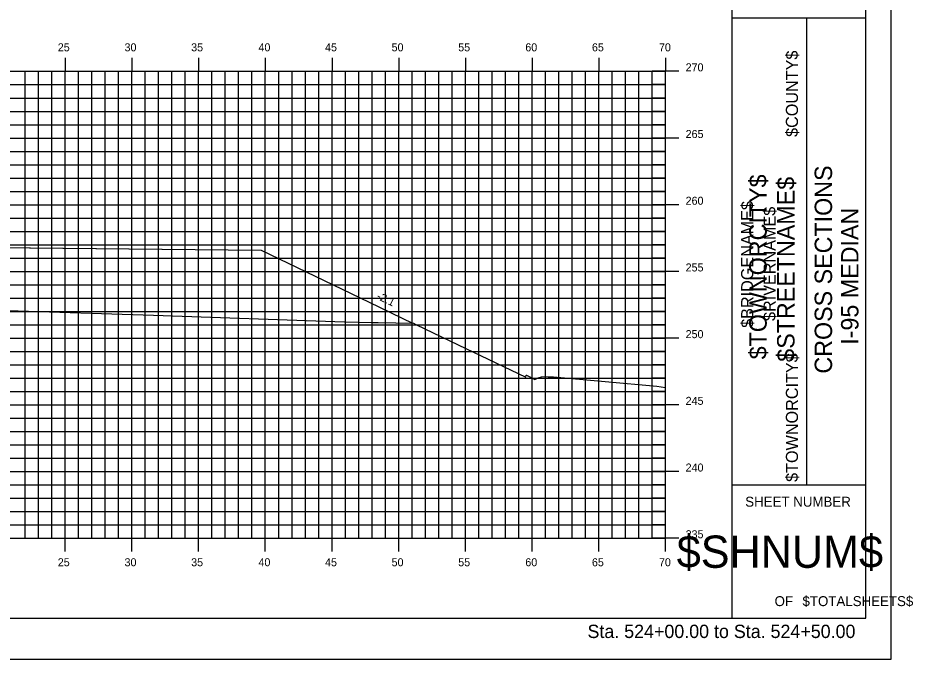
# Model space of a CAD drawing. Extents: x 1168600 to 1177589, y 610178 to 611246.
# Drawn here: x 1175526.6 to 1175593.7, y 610268.7 to 610316.8 of the extents above; entities that cross this region are included whole.
import ezdxf

# ---------------------------------------------------------------- set-up
doc = ezdxf.new("R2010")
doc.units = 0
for name, color, linetype in [('_Construction', 7, 'Continuous'), ('_Station Equation', 7, 'Continuous'), ('ANNOTATION', 7, 'Continuous'), ('BORDER', 7, 'Continuous'), ('BRIDGE_TITLE', 7, 'Continuous'), ('D_Text_Standard', 7, 'Continuous'), ('H_V ANNOTATION', 7, 'Continuous'), ('HIGHWAY_TITLE', 7, 'Continuous'), ('MAJOR', 7, 'Continuous'), ('MINOR', 7, 'Continuous'), ('PLOT BOUNDARY', 7, 'Continuous')]:
    doc.layers.add(name, color=color, linetype=linetype)

msp = doc.modelspace()

# ---------------------------------------------------------------- linework, layer by layer
at = {"layer": '_Construction'}
msp.add_line((1175505.115, 610299.801), (1175544.813, 610299.404), dxfattribs=at)
at = {"layer": '_Station Equation'}
msp.add_lwpolyline([(1175525.807, 610294.877), (1175536.745, 610294.513), (1175551.061, 610294.035), (1175553.137, 610293.967), (1175553.561, 610293.961), (1175556.21, 610293.925), (1175556.399, 610293.834), (1175559.556, 610292.311), (1175564.629, 610289.865), (1175564.653, 610290.019), (1175564.679, 610290.019), (1175565.307, 610289.706), (1175565.563, 610289.824), (1175565.817, 610289.894), (1175566.069, 610289.919), (1175566.317, 610289.899), (1175566.713, 610289.891), (1175574.465, 610289.197), (1175575.115, 610289.093)], dxfattribs=at)
at = {"layer": 'BORDER'}
for p, q in [((1175580.115, 610271.804), (1175580.115, 610376.804)), ((1175590.115, 610271.804), (1175590.115, 610376.804)), ((1175580.115, 610316.804), (1175590.115, 610316.804)), ((1175585.706, 610281.804), (1175585.706, 610316.804)), ((1175580.115, 610281.804), (1175590.115, 610281.804)), ((1175430.115, 610271.801), (1175590.115, 610271.801))]:
    msp.add_line(p, q, dxfattribs=at)
at = {"layer": 'D_Text_Standard'}
msp.add_lwpolyline([(1175486.116, 610294.383), (1175486.278, 610294.469), (1175496.358, 610299.714), (1175505.115, 610299.801), (1175544.813, 610299.404), (1175552.898, 610295.5), (1175556.157, 610293.926)], dxfattribs=at)
at = {"layer": 'MAJOR'}
for p, q in [((1175530.115, 610313.803), (1175530.115, 610312.801)), ((1175535.115, 610313.803), (1175535.115, 610312.801)), ((1175540.115, 610313.803), (1175540.115, 610312.801)), ((1175545.115, 610313.803), (1175545.115, 610312.801)), ((1175550.115, 610313.803), (1175550.115, 610312.801)), ((1175555.115, 610313.803), (1175555.115, 610312.801)), ((1175560.115, 610313.803), (1175560.115, 610312.801)), ((1175565.115, 610313.803), (1175565.115, 610312.801)), ((1175570.115, 610313.803), (1175570.115, 610312.801)), ((1175575.115, 610313.803), (1175575.115, 610312.801)), ((1175435.115, 610312.801), (1175575.115, 610312.801)), ((1175435.115, 610312.801), (1175575.115, 610312.801)), ((1175530.115, 610277.801), (1175530.115, 610312.801)), ((1175535.115, 610277.801), (1175535.115, 610312.801)), ((1175540.115, 610277.801), (1175540.115, 610312.801)), ((1175545.115, 610277.801), (1175545.115, 610312.801)), ((1175550.115, 610277.801), (1175550.115, 610312.801)), ((1175555.115, 610277.801), (1175555.115, 610312.801)), ((1175560.115, 610277.801), (1175560.115, 610312.801)), ((1175565.115, 610277.801), (1175565.115, 610312.801)), ((1175570.115, 610277.801), (1175570.115, 610312.801)), ((1175576.117, 610312.801), (1175574.113, 610312.801)), ((1175575.115, 610277.801), (1175575.115, 610312.801)), ((1175575.115, 610277.801), (1175575.115, 610312.801)), ((1175435.115, 610307.801), (1175575.115, 610307.801)), ((1175576.117, 610307.801), (1175574.113, 610307.801)), ((1175435.115, 610302.801), (1175575.115, 610302.801)), ((1175576.117, 610302.801), (1175574.113, 610302.801)), ((1175435.115, 610297.801), (1175575.115, 610297.801)), ((1175576.117, 610297.801), (1175574.113, 610297.801)), ((1175435.115, 610292.801), (1175575.115, 610292.801)), ((1175576.117, 610292.801), (1175574.113, 610292.801)), ((1175435.115, 610287.801), (1175575.115, 610287.801)), ((1175576.117, 610287.801), (1175574.113, 610287.801)), ((1175435.115, 610282.801), (1175575.115, 610282.801)), ((1175576.117, 610282.801), (1175574.113, 610282.801)), ((1175435.115, 610277.801), (1175575.115, 610277.801)), ((1175435.115, 610277.801), (1175575.115, 610277.801)), ((1175530.115, 610276.799), (1175530.115, 610277.801)), ((1175535.115, 610276.799), (1175535.115, 610277.801)), ((1175540.115, 610276.799), (1175540.115, 610277.801)), ((1175545.115, 610276.799), (1175545.115, 610277.801)), ((1175550.115, 610276.799), (1175550.115, 610277.801)), ((1175555.115, 610276.799), (1175555.115, 610277.801)), ((1175560.115, 610276.799), (1175560.115, 610277.801)), ((1175565.115, 610276.799), (1175565.115, 610277.801)), ((1175570.115, 610276.799), (1175570.115, 610277.801)), ((1175576.117, 610277.801), (1175574.113, 610277.801)), ((1175575.115, 610276.799), (1175575.115, 610277.801))]:
    msp.add_line(p, q, dxfattribs=at)
at = {"layer": 'MINOR'}
for p, q in [((1175527.115, 610277.801), (1175527.115, 610312.801)), ((1175528.115, 610277.801), (1175528.115, 610312.801)), ((1175529.115, 610277.801), (1175529.115, 610312.801)), ((1175531.115, 610277.801), (1175531.115, 610312.801)), ((1175532.115, 610277.801), (1175532.115, 610312.801)), ((1175533.115, 610277.801), (1175533.115, 610312.801)), ((1175534.115, 610277.801), (1175534.115, 610312.801)), ((1175536.115, 610277.801), (1175536.115, 610312.801)), ((1175537.115, 610277.801), (1175537.115, 610312.801)), ((1175538.115, 610277.801), (1175538.115, 610312.801)), ((1175539.115, 610277.801), (1175539.115, 610312.801)), ((1175541.115, 610277.801), (1175541.115, 610312.801)), ((1175542.115, 610277.801), (1175542.115, 610312.801)), ((1175543.115, 610277.801), (1175543.115, 610312.801)), ((1175544.115, 610277.801), (1175544.115, 610312.801)), ((1175546.115, 610277.801), (1175546.115, 610312.801)), ((1175547.115, 610277.801), (1175547.115, 610312.801)), ((1175548.115, 610277.801), (1175548.115, 610312.801)), ((1175549.115, 610277.801), (1175549.115, 610312.801)), ((1175551.115, 610277.801), (1175551.115, 610312.801)), ((1175552.115, 610277.801), (1175552.115, 610312.801)), ((1175553.115, 610277.801), (1175553.115, 610312.801)), ((1175554.115, 610277.801), (1175554.115, 610312.801)), ((1175556.115, 610277.801), (1175556.115, 610312.801)), ((1175557.115, 610277.801), (1175557.115, 610312.801)), ((1175558.115, 610277.801), (1175558.115, 610312.801)), ((1175559.115, 610277.801), (1175559.115, 610312.801)), ((1175561.115, 610277.801), (1175561.115, 610312.801)), ((1175562.115, 610277.801), (1175562.115, 610312.801)), ((1175563.115, 610277.801), (1175563.115, 610312.801)), ((1175564.115, 610277.801), (1175564.115, 610312.801)), ((1175566.115, 610277.801), (1175566.115, 610312.801)), ((1175567.115, 610277.801), (1175567.115, 610312.801)), ((1175568.115, 610277.801), (1175568.115, 610312.801)), ((1175569.115, 610277.801), (1175569.115, 610312.801)), ((1175571.115, 610277.801), (1175571.115, 610312.801)), ((1175572.115, 610277.801), (1175572.115, 610312.801)), ((1175573.115, 610277.801), (1175573.115, 610312.801)), ((1175574.115, 610277.801), (1175574.115, 610312.801)), ((1175435.115, 610311.801), (1175575.115, 610311.801)), ((1175575.115, 610311.801), (1175574.113, 610311.801)), ((1175435.115, 610310.801), (1175575.115, 610310.801)), ((1175575.115, 610310.801), (1175574.113, 610310.801)), ((1175435.115, 610309.801), (1175575.115, 610309.801)), ((1175575.115, 610309.801), (1175574.113, 610309.801)), ((1175435.115, 610308.801), (1175575.115, 610308.801)), ((1175575.115, 610308.801), (1175574.113, 610308.801)), ((1175435.115, 610306.801), (1175575.115, 610306.801)), ((1175575.115, 610306.801), (1175574.113, 610306.801)), ((1175435.115, 610305.801), (1175575.115, 610305.801)), ((1175575.115, 610305.801), (1175574.113, 610305.801)), ((1175435.115, 610304.801), (1175575.115, 610304.801)), ((1175575.115, 610304.801), (1175574.113, 610304.801)), ((1175435.115, 610303.801), (1175575.115, 610303.801)), ((1175575.115, 610303.801), (1175574.113, 610303.801)), ((1175435.115, 610301.801), (1175575.115, 610301.801)), ((1175575.115, 610301.801), (1175574.113, 610301.801)), ((1175435.115, 610300.801), (1175575.115, 610300.801)), ((1175575.115, 610300.801), (1175574.113, 610300.801)), ((1175435.115, 610299.801), (1175575.115, 610299.801)), ((1175575.115, 610299.801), (1175574.113, 610299.801)), ((1175435.115, 610298.801), (1175575.115, 610298.801)), ((1175575.115, 610298.801), (1175574.113, 610298.801)), ((1175435.115, 610296.801), (1175575.115, 610296.801)), ((1175575.115, 610296.801), (1175574.113, 610296.801)), ((1175435.115, 610295.801), (1175575.115, 610295.801)), ((1175575.115, 610295.801), (1175574.113, 610295.801)), ((1175435.115, 610294.801), (1175575.115, 610294.801)), ((1175575.115, 610294.801), (1175574.113, 610294.801)), ((1175435.115, 610293.801), (1175575.115, 610293.801)), ((1175575.115, 610293.801), (1175574.113, 610293.801)), ((1175435.115, 610291.801), (1175575.115, 610291.801)), ((1175575.115, 610291.801), (1175574.113, 610291.801)), ((1175435.115, 610290.801), (1175575.115, 610290.801)), ((1175575.115, 610290.801), (1175574.113, 610290.801)), ((1175435.115, 610289.801), (1175575.115, 610289.801)), ((1175575.115, 610289.801), (1175574.113, 610289.801)), ((1175435.115, 610288.801), (1175575.115, 610288.801)), ((1175575.115, 610288.801), (1175574.113, 610288.801)), ((1175435.115, 610286.801), (1175575.115, 610286.801)), ((1175575.115, 610286.801), (1175574.113, 610286.801)), ((1175435.115, 610285.801), (1175575.115, 610285.801)), ((1175575.115, 610285.801), (1175574.113, 610285.801)), ((1175435.115, 610284.801), (1175575.115, 610284.801)), ((1175575.115, 610284.801), (1175574.113, 610284.801)), ((1175435.115, 610283.801), (1175575.115, 610283.801)), ((1175575.115, 610283.801), (1175574.113, 610283.801)), ((1175435.115, 610281.801), (1175575.115, 610281.801)), ((1175575.115, 610281.801), (1175574.113, 610281.801)), ((1175435.115, 610280.801), (1175575.115, 610280.801)), ((1175575.115, 610280.801), (1175574.113, 610280.801)), ((1175435.115, 610279.801), (1175575.115, 610279.801)), ((1175575.115, 610279.801), (1175574.113, 610279.801)), ((1175435.115, 610278.801), (1175575.115, 610278.801)), ((1175575.115, 610278.801), (1175574.113, 610278.801))]:
    msp.add_line(p, q, dxfattribs=at)
at = {"layer": 'PLOT BOUNDARY'}
msp.add_lwpolyline([(1175422.022, 610268.742), (1175592.022, 610268.742), (1175592.022, 610378.742), (1175422.022, 610378.742)], close=True, dxfattribs=at)

# ---------------------------------------------------------------- texts
at = {"layer": 'ANNOTATION'}
msp.add_text('-2:1', height=0.6, rotation=334.22542, dxfattribs=at).set_placement((1175553.406, 610295.765))
at = {"layer": 'BORDER'}
for s, height, rotation, p in [('CROSS SECTIONS', 1.30428, 90, (1175587.591, 610290.143)), ('I-95 MEDIAN', 1.30428, 90, (1175589.569, 610292.302)), ('SHEET NUMBER', 0.74527, 360, (1175581.081, 610280.168)), ('$SHNUM$', 2.4194, 360, (1175575.949, 610275.584)), ('OF', 0.7453, 360, (1175583.282, 610272.714)), ('$TOTALSHEETS$', 0.74527, 360, (1175585.372, 610272.714))]:
    msp.add_text(s, height=height, rotation=rotation, dxfattribs=at).set_placement(p)
at = {"layer": 'BRIDGE_TITLE'}
for s, height, p in [('$COUNTY$', 0.9072, (1175585.036, 610307.883)), ('$BRIDGENAME$', 0.90716, (1175581.682, 610293.572)), ('$RIVERNAME$', 0.90716, (1175583.359, 610294.087)), ('$TOWNORCITY$', 0.90716, (1175585.036, 610282.025))]:
    msp.add_text(s, height=height, rotation=90, dxfattribs=at).set_placement(p)
at = {"layer": 'H_V ANNOTATION'}
for s, height, p in [('25', 0.6, (1175529.561, 610314.301)), ('30', 0.6, (1175534.564, 610314.301)), ('35', 0.6, (1175539.556, 610314.301)), ('40', 0.6, (1175544.601, 610314.301)), ('45', 0.6, (1175549.593, 610314.301)), ('50', 0.6, (1175554.58, 610314.301)), ('55', 0.6, (1175559.572, 610314.301)), ('60', 0.6, (1175564.601, 610314.301)), ('65', 0.6, (1175569.593, 610314.301)), ('70', 0.6, (1175574.617, 610314.301)), ('270', 0.6, (1175576.615, 610312.801)), ('265', 0.6, (1175576.615, 610307.801)), ('260', 0.6, (1175576.615, 610302.801)), ('255', 0.6, (1175576.615, 610297.801)), ('250', 0.6, (1175576.615, 610292.801)), ('245', 0.6, (1175576.615, 610287.801)), ('240', 0.6, (1175576.615, 610282.801)), ('235', 0.6, (1175576.615, 610277.801)), ('25', 0.6, (1175529.561, 610275.701)), ('30', 0.6, (1175534.564, 610275.701)), ('35', 0.6, (1175539.556, 610275.701)), ('40', 0.6, (1175544.601, 610275.701)), ('45', 0.6, (1175549.593, 610275.701)), ('50', 0.6, (1175554.58, 610275.701)), ('55', 0.6, (1175559.572, 610275.701)), ('60', 0.6, (1175564.601, 610275.701)), ('65', 0.6, (1175569.593, 610275.701)), ('70', 0.6, (1175574.617, 610275.701)), ('Sta. 524+00.00 to Sta. 524+50.00', 1.0002, (1175569.261, 610270.321))]:
    msp.add_text(s, height=height, dxfattribs=at).set_placement(p)
at = {"layer": 'HIGHWAY_TITLE'}
for s, p in [('$TOWNORCITY$', (1175582.688, 610291.212)), ('$STREETNAME$', (1175584.775, 610291.032))]:
    msp.add_text(s, height=1.30428, rotation=90, dxfattribs=at).set_placement(p)

doc.saveas('drawing.dxf')
